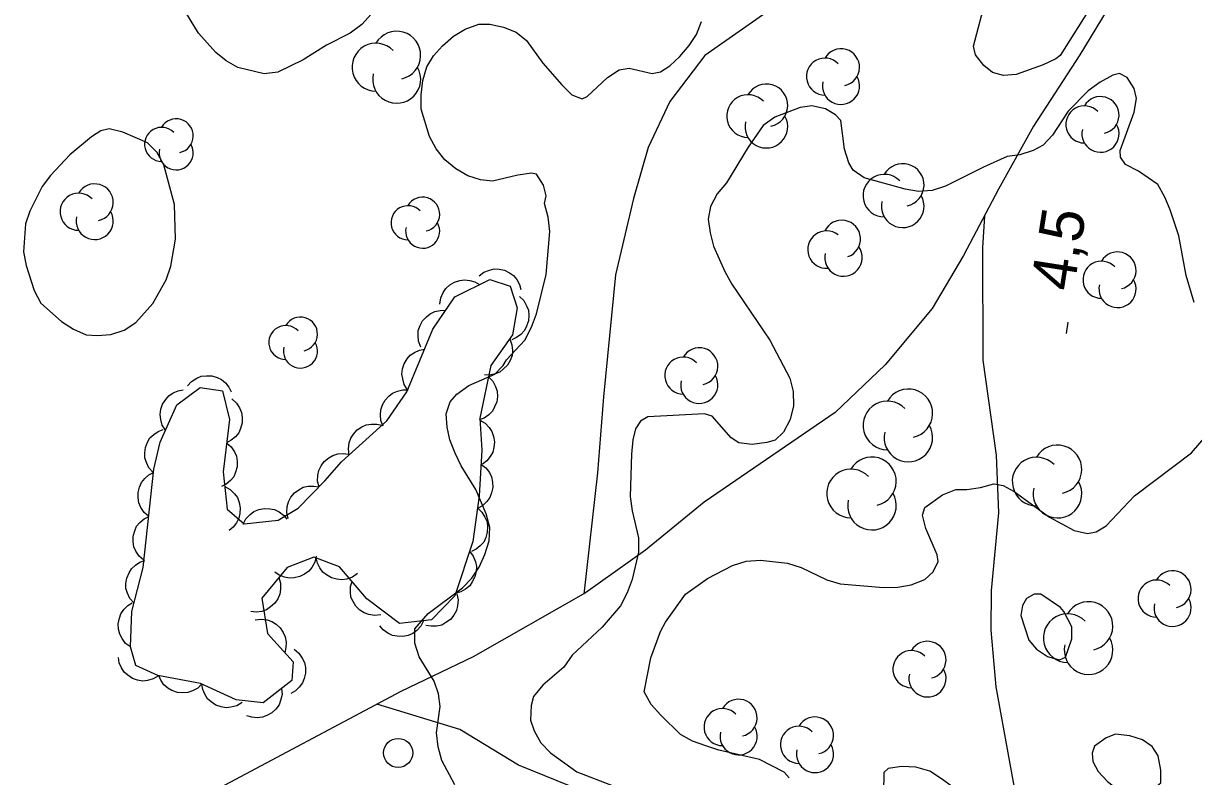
# Model space of a CAD drawing. Extents: x 282461 to 284471, y 5554090 to 5557646.
# Drawn here: x 283221 to 283301.4, y 5556425.4 to 5556477.2 of the extents above; entities that cross this region are included whole.
import ezdxf

# ---------------------------------------------------------------- set-up
doc = ezdxf.new("R2010")
doc.units = 0
for name, color, linetype in [('Niveau 2', 7, 'Continuous'), ('Niveau 22', 7, 'Continuous'), ('Niveau 3', 7, 'Continuous'), ('Niveau 36', 7, 'Continuous'), ('Niveau 44', 7, 'Continuous')]:
    doc.layers.add(name, color=color, linetype=linetype)

msp = doc.modelspace()

# ---------------------------------------------------------------- linework, layer by layer
at = {"layer": 'Niveau 2'}
for points in [[(283244.9, 5556477.8), (283244.26, 5556477.09), (283243.46, 5556476.5), (283241.84, 5556475.67), (283240.22, 5556474.66), (283238.49, 5556473.83), (283237.56, 5556473.7), (283235.75, 5556474.15), (283234.93, 5556474.6), (283234.23, 5556475.17), (283233.05, 5556476.5), (283231.57, 5556478.92)], [(283292.19, 5556474.97), (283291.9, 5556474.73), (283291.03, 5556474.32), (283289.18, 5556473.66), (283288.31, 5556473.59), (283287.55, 5556473.81), (283286.97, 5556474.27), (283286.38, 5556475.02), (283286.25, 5556475.6), (283287.14, 5556479.03)], [(283294.07, 5556477.95), (283292.19, 5556474.97)], [(283250.63, 5556424.85), (283249.74, 5556426.53), (283249.5, 5556427.46), (283249.37, 5556428.44), (283249.64, 5556430.25), (283249.51, 5556431.12), (283249.21, 5556431.99), (283248.2, 5556433.66), (283247.9, 5556434.59), (283247.89, 5556435.58), (283248.81, 5556436.63), (283251.17, 5556438.4), (283251.8, 5556439.05), (283252.32, 5556439.81), (283252.71, 5556440.69), (283252.99, 5556441.62), (283253.04, 5556442.55), (283252.8, 5556443.48), (283252.08, 5556445.16), (283251.07, 5556446.77), (283250.66, 5556447.64), (283250.3, 5556448.56), (283250.11, 5556449.43), (283250.04, 5556450.36), (283250.32, 5556451.18), (283250.78, 5556451.71), (283251.59, 5556452.3), (283253.38, 5556453.07), (283253.96, 5556453.66), (283254.19, 5556454.07), (283255.45, 5556455.42), (283255.9, 5556456.3), (283256.24, 5556457.23), (283256.91, 5556459.92), (283257.16, 5556462.88), (283257.04, 5556463.87), (283256.79, 5556464.8), (283256.9, 5556465.32), (283256.72, 5556466.07), (283256.24, 5556466.82), (283255.9, 5556466.88), (283254.97, 5556466.75), (283253.23, 5556466.33), (283252.41, 5556466.43), (283251.54, 5556466.71), (283250.72, 5556467.17), (283249.95, 5556467.8), (283249.36, 5556468.55), (283248.89, 5556469.41), (283248.34, 5556471.27), (283248.33, 5556472.26), (283248.44, 5556473.25), (283248.72, 5556474.18), (283249.17, 5556474.94), (283249.8, 5556475.64), (283250.55, 5556476.29), (283251.36, 5556476.77), (283252.29, 5556477.13), (283253.04, 5556477.13), (283253.98, 5556476.91), (283254.85, 5556476.57), (283255.56, 5556476), (283256.68, 5556474.44), (283257.98, 5556472.95), (283258.68, 5556472.26)], [(283258.68, 5556472.26), (283259.38, 5556471.98), (283259.73, 5556472.15), (283261.11, 5556473.45), (283261.92, 5556473.98), (283262.61, 5556474.1), (283264.19, 5556473.72), (283264.77, 5556473.84), (283265.4, 5556474.25), (283266.09, 5556474.9), (283266.72, 5556475.66), (283267.24, 5556476.42), (283267.57, 5556477.3)], [(283301.39, 5556458), (283300.85, 5556459.85), (283300.35, 5556462.58), (283299.75, 5556464.37), (283299.39, 5556465.24), (283298.91, 5556466.1), (283297.57, 5556467.02), (283296.69, 5556467.47), (283296.34, 5556467.99), (283296.33, 5556468.45), (283297.29, 5556471.08), (283297.45, 5556472.01), (283297.27, 5556472.7), (283296.79, 5556473.45), (283296.27, 5556473.74), (283295.81, 5556473.62), (283294.94, 5556473.14), (283294.13, 5556472.55), (283292.76, 5556471.14), (283291.67, 5556469.5), (283291.04, 5556468.8), (283290.35, 5556468.44), (283289.42, 5556468.14), (283288.55, 5556468.02), (283286.93, 5556467.3), (283284.33, 5556465.99), (283283.41, 5556465.69), (283282.48, 5556465.62), (283281.55, 5556465.79), (283278.75, 5556466.57), (283277.99, 5556467.08), (283277.69, 5556467.6), (283277.39, 5556468.53), (283277.14, 5556470.5), (283276.78, 5556470.9), (283276.08, 5556471.3), (283275.15, 5556471.52), (283274.34, 5556471.4)], [(283274.34, 5556471.4), (283272.6, 5556470.74), (283271.8, 5556470.15), (283270.77, 5556468.68), (283269.29, 5556466.23), (283268.66, 5556465.46), (283268.2, 5556464.59), (283268.04, 5556463.72), (283268.16, 5556462.79), (283268.41, 5556461.86), (283269.18, 5556460.13), (283269.66, 5556459.26), (283272.26, 5556455.4), (283273.63, 5556452.8), (283273.87, 5556451.88), (283273.88, 5556450.89), (283273.66, 5556449.96), (283273.2, 5556449.08), (283272.63, 5556448.55), (283272.05, 5556448.37), (283271.06, 5556448.24), (283270.13, 5556448.35), (283269.61, 5556448.69), (283268.31, 5556450.19), (283267.79, 5556450.35), (283263.9, 5556450.14), (283263.38, 5556449.84), (283263.04, 5556449.31), (283262.87, 5556448.56), (283262.77, 5556447.57), (283262.68, 5556444.66), (283262.81, 5556443.68), (283263.24, 5556441.82), (283263.25, 5556440.84), (283262.81, 5556438.97), (283262.47, 5556438.04), (283262.02, 5556437.16), (283260.76, 5556435.7), (283258.69, 5556433.76), (283258.12, 5556432.94), (283256.68, 5556431.7), (283256.05, 5556430.94), (283255.88, 5556430.3), (283255.83, 5556429.31), (283256.08, 5556428.56), (283256.55, 5556427.75), (283257.2, 5556427.06), (283259.01, 5556425.75)], [(283231.39, 5556464.74), (283230.66, 5556467.46), (283230.18, 5556468.33), (283229.54, 5556468.96), (283227.84, 5556469.7), (283226.91, 5556469.92), (283226.33, 5556469.79), (283225.69, 5556469.38), (283224.2, 5556468.14), (283222.88, 5556466.73), (283222.3, 5556465.97), (283221.45, 5556464.28), (283221.17, 5556463.4), (283221.02, 5556461.48), (283221.2, 5556460.55), (283221.75, 5556458.82), (283222.22, 5556457.95), (283223.63, 5556456.69), (283224.45, 5556456.17), (283225.33, 5556455.78), (283226.09, 5556455.73), (283227.02, 5556455.8), (283227.94, 5556456.1), (283228.75, 5556456.63), (283229.9, 5556457.92), (283230.81, 5556459.56), (283231.15, 5556460.49), (283231.47, 5556462.36), (283231.39, 5556464.74)], [(283273.6, 5556425.33), (283273.25, 5556425.73), (283271.55, 5556426.59), (283268.76, 5556427.25), (283267.88, 5556427.53), (283266.95, 5556427.87), (283266.13, 5556428.32), (283264.78, 5556429.64), (283264.13, 5556430.39), (283263.65, 5556431.26), (283264.09, 5556433.59), (283264.77, 5556435.39), (283265.11, 5556436.04), (283266.48, 5556437.97), (283267.98, 5556439.03), (283269.71, 5556439.92), (283270.64, 5556440.22), (283271.62, 5556440.29), (283273.48, 5556440.08), (283274.42, 5556439.8), (283276.17, 5556438.95), (283277.1, 5556438.67), (283280.07, 5556438.41), (283281.06, 5556438.43), (283281.98, 5556438.61), (283282.91, 5556438.97), (283283.48, 5556439.5), (283283.82, 5556440.2), (283283.76, 5556440.66), (283282.98, 5556442.46), (283282.74, 5556443.38), (283282.91, 5556443.91), (283284.12, 5556444.79), (283285.04, 5556445.15), (283285.8, 5556445.16), (283286.73, 5556445.29), (283287.65, 5556445.53), (283288.29, 5556445.42), (283289.05, 5556445.02), (283291.46, 5556443.25), (283293.15, 5556442.34), (283294.08, 5556442.12), (283294.66, 5556442.24), (283295.36, 5556442.66), (283297.31, 5556444.71), (283301.22, 5556447.66), (283303.06, 5556449.83)], [(283292.46, 5556436.76), (283292.23, 5556437.04), (283290.88, 5556437.96), (283290.41, 5556437.95), (283289.89, 5556437.66), (283289.61, 5556437.19), (283289.5, 5556436.49), (283290.04, 5556434.81), (283290.57, 5556434.18), (283291.34, 5556433.67), (283292.15, 5556433.44), (283292.56, 5556433.62), (283293.01, 5556434.9), (283293, 5556435.72), (283292.46, 5556436.76)], [(283299.11, 5556425.87), (283298.92, 5556426.86), (283298.51, 5556427.49), (283297.86, 5556427.95), (283296.99, 5556428.23), (283296, 5556428.34), (283295.36, 5556428.1), (283294.55, 5556427.51), (283294.39, 5556427.04), (283294.45, 5556426.46), (283294.81, 5556425.77), (283295.46, 5556425.08), (283296.22, 5556424.5), (283296.86, 5556424.34), (283297.85, 5556424.29), (283298.54, 5556424.53), (283299.12, 5556425), (283299.11, 5556425.87)], [(283284.12, 5556425.22), (283283.24, 5556425.79), (283282.3, 5556426.07), (283281.32, 5556426.12), (283280.39, 5556425.99), (283280.1, 5556425.7), (283280.06, 5556424.3), (283280.3, 5556423.43), (283280.78, 5556422.68), (283281.42, 5556421.99), (283282.24, 5556421.42), (283283.99, 5556420.63), (283284.75, 5556420.58), (283285.45, 5556420.82), (283285.9, 5556421.29), (283286.13, 5556421.93), (283286.12, 5556422.86), (283285.82, 5556423.73), (283285.35, 5556424.3), (283284.12, 5556425.22)], [(283259.01, 5556425.75), (283261.52, 5556424.79)]]:
    msp.add_lwpolyline(points, dxfattribs=at)
at = {"layer": 'Niveau 22'}
for points in [[(283274.63, 5556564.62), (283273.96, 5556562.53), (283274.35, 5556558.69), (283275.17, 5556555.75), (283276.47, 5556552.37), (283279.19, 5556545.86), (283281.6, 5556538.69), (283282.84, 5556533.15), (283283.11, 5556529.67), (283283.25, 5556519.7), (283283, 5556511.93), (283282.37, 5556506.35), (283280.55, 5556494.38), (283278.31, 5556488.32), (283275.26, 5556482.02), (283273.21, 5556478.75), (283267.8, 5556474.97), (283265.4, 5556471.81), (283263.92, 5556468.65), (283262.9, 5556465.14), (283261.68, 5556459.9), (283260.85, 5556451.52), (283260.44, 5556446.29), (283259.49, 5556437.97)], [(283301.99, 5556489.76), (283298.01, 5556482.39), (283293.56, 5556475.02), (283290.36, 5556470.11), (283287.97, 5556465.78), (283285.57, 5556461.22), (283283.41, 5556457.59), (283280.19, 5556453.72), (283276.75, 5556450.43), (283267.76, 5556444.29), (283263.74, 5556440.99), (283259.61, 5556438.04), (283251.89, 5556433.65), (283246.93, 5556431.27), (283233.77, 5556424.26)], [(283287, 5556463.92), (283286.87, 5556461.77), (283286.89, 5556454.04), (283287.81, 5556447.5), (283287.97, 5556443.55), (283287.47, 5556438.21), (283287.45, 5556435.48), (283287.79, 5556431.59), (283288.97, 5556425.04), (283290.81, 5556416.35), (283292.9, 5556410.44), (283294.75, 5556403.49), (283295.19, 5556401.34), (283295.44, 5556399.43), (283295.93, 5556393.27)], [(283260.32, 5556424.07), (283255.01, 5556426.22), (283250.98, 5556428.67), (283245.29, 5556430.4)]]:
    msp.add_lwpolyline(points, dxfattribs=at)
at = {"layer": 'Niveau 3'}
msp.add_line((283292.64, 5556455.86), (283292.76, 5556456.65), dxfattribs=at)
at = {"layer": 'Niveau 36'}
msp.add_circle((283246.747, 5556427.052), 1, dxfattribs=at)
at = {"layer": 'Niveau 44'}
for points in [[(283252.3, 5556459.82), (283252.63, 5556460.08), (283253.01, 5556460.23), (283253.34, 5556460.31), (283253.69, 5556460.29), (283254.05, 5556460.21), (283254.4, 5556460.03), (283254.67, 5556459.85), (283254.9, 5556459.57), (283255.08, 5556459.24), (283255.18, 5556458.89)], [(283228.38, 5556434.33), (283228.47, 5556436.77), (283229.24, 5556439.8), (283229.98, 5556446.54), (283230.42, 5556448.41), (283231.55, 5556450.97), (283233.16, 5556452.15), (283234.68, 5556451.94), (283235.16, 5556449.97), (283234.74, 5556446.37), (283235, 5556443.81), (283236.18, 5556442.78), (283238.5, 5556443.04), (283239.88, 5556443.87), (283241.72, 5556445.75), (283242.86, 5556447.04), (283245.97, 5556449.86), (283247.34, 5556451.85), (283249.14, 5556456.17), (283250.63, 5556458.39), (283253.05, 5556459.58), (283254.45, 5556459.13), (283254.93, 5556457.63), (283254.61, 5556455.77), (283253.12, 5556453.66), (283252.35, 5556450.05), (283252.49, 5556447.85), (283252.3, 5556444.71), (283251.87, 5556441.57), (283250.64, 5556437.84), (283249.03, 5556436.19), (283246.83, 5556435.94), (283244.6, 5556437.65), (283242.72, 5556439.84), (283240.97, 5556440.51), (283239.12, 5556439.8), (283237.4, 5556437.69), (283237.78, 5556435.25), (283239.54, 5556433.3), (283239.44, 5556432.02), (283237.48, 5556430.49), (283235.62, 5556430.7), (283233.17, 5556431.83), (283230.26, 5556432.38), (283228.74, 5556433.06), (283228.38, 5556434.33)], [(283249.62, 5556457.89), (283249.68, 5556458.31), (283249.85, 5556458.68), (283250.03, 5556458.97), (283250.3, 5556459.2), (283250.62, 5556459.39), (283250.99, 5556459.5), (283251.31, 5556459.56), (283251.66, 5556459.52), (283252.02, 5556459.41), (283252.34, 5556459.23)], [(283255.07, 5556458.42), (283255.37, 5556458.13), (283255.57, 5556457.77), (283255.69, 5556457.46), (283255.73, 5556457.11), (283255.69, 5556456.74), (283255.57, 5556456.37), (283255.43, 5556456.07), (283255.18, 5556455.81), (283254.88, 5556455.59), (283254.55, 5556455.44)], [(283248.31, 5556454.94), (283248.15, 5556455.33), (283248.12, 5556455.74), (283248.13, 5556456.07), (283248.25, 5556456.41), (283248.43, 5556456.73), (283248.7, 5556457.02), (283248.95, 5556457.23), (283249.27, 5556457.37), (283249.64, 5556457.45), (283250, 5556457.46)], [(283254.42, 5556455.49), (283254.56, 5556455.1), (283254.59, 5556454.69), (283254.57, 5556454.36), (283254.45, 5556454.02), (283254.26, 5556453.7), (283253.98, 5556453.43), (283253.73, 5556453.22), (283253.4, 5556453.09), (283253.03, 5556453.01), (283252.67, 5556453.02)], [(283247.4, 5556452), (283247.17, 5556452.36), (283247.06, 5556452.75), (283247.01, 5556453.08), (283247.05, 5556453.43), (283247.17, 5556453.79), (283247.37, 5556454.12), (283247.58, 5556454.37), (283247.87, 5556454.57), (283248.21, 5556454.73), (283248.57, 5556454.8)], [(283232.29, 5556452.27), (283232.57, 5556452.58), (283232.92, 5556452.8), (283233.23, 5556452.93), (283233.58, 5556452.97), (283233.96, 5556452.95), (283234.33, 5556452.84), (283234.63, 5556452.71), (283234.9, 5556452.47), (283235.13, 5556452.18), (283235.29, 5556451.86)], [(283252.96, 5556452.89), (283253.25, 5556452.59), (283253.43, 5556452.22), (283253.55, 5556451.91), (283253.56, 5556451.55), (283253.52, 5556451.18), (283253.37, 5556450.82), (283253.22, 5556450.53), (283252.97, 5556450.28), (283252.66, 5556450.06), (283252.32, 5556449.93)], [(283230.78, 5556449.22), (283230.55, 5556449.58), (283230.45, 5556449.97), (283230.4, 5556450.31), (283230.46, 5556450.66), (283230.58, 5556451.01), (283230.79, 5556451.33), (283231, 5556451.59), (283231.3, 5556451.78), (283231.64, 5556451.93), (283232, 5556451.99)], [(283245.72, 5556449.49), (283245.56, 5556449.88), (283245.53, 5556450.29), (283245.55, 5556450.63), (283245.67, 5556450.96), (283245.85, 5556451.28), (283246.12, 5556451.56), (283246.37, 5556451.77), (283246.7, 5556451.91), (283247.07, 5556451.99), (283247.43, 5556451.99)], [(283235.32, 5556451.37), (283235.64, 5556451.09), (283235.86, 5556450.75), (283236, 5556450.44), (283236.05, 5556450.09), (283236.04, 5556449.72), (283235.93, 5556449.35), (283235.81, 5556449.04), (283235.58, 5556448.77), (283235.29, 5556448.53), (283234.97, 5556448.36)], [(283243.39, 5556447.52), (283243.33, 5556447.94), (283243.39, 5556448.35), (283243.49, 5556448.67), (283243.68, 5556448.96), (283243.94, 5556449.24), (283244.26, 5556449.45), (283244.56, 5556449.59), (283244.91, 5556449.65), (283245.28, 5556449.64), (283245.64, 5556449.56)], [(283252.36, 5556449.92), (283252.72, 5556449.71), (283253, 5556449.41), (283253.19, 5556449.14), (283253.3, 5556448.8), (283253.36, 5556448.43), (283253.32, 5556448.04), (283253.25, 5556447.72), (283253.07, 5556447.41), (283252.84, 5556447.12), (283252.55, 5556446.9)], [(283229.93, 5556446.32), (283229.64, 5556446.63), (283229.46, 5556447), (283229.36, 5556447.32), (283229.35, 5556447.67), (283229.4, 5556448.04), (283229.55, 5556448.4), (283229.71, 5556448.69), (283229.97, 5556448.93), (283230.28, 5556449.14), (283230.62, 5556449.27)], [(283234.97, 5556448.36), (283235.29, 5556448.08), (283235.51, 5556447.74), (283235.65, 5556447.43), (283235.7, 5556447.08), (283235.69, 5556446.71), (283235.58, 5556446.34), (283235.46, 5556446.03), (283235.23, 5556445.76), (283234.94, 5556445.52), (283234.62, 5556445.35)], [(283241.33, 5556445.31), (283241.22, 5556445.72), (283241.24, 5556446.13), (283241.3, 5556446.45), (283241.46, 5556446.77), (283241.68, 5556447.07), (283241.98, 5556447.32), (283242.26, 5556447.49), (283242.6, 5556447.59), (283242.97, 5556447.62), (283243.34, 5556447.58)], [(283229.62, 5556443.3), (283229.3, 5556443.58), (283229.08, 5556443.92), (283228.94, 5556444.23), (283228.89, 5556444.58), (283228.89, 5556444.95), (283229, 5556445.32), (283229.12, 5556445.63), (283229.35, 5556445.9), (283229.63, 5556446.15), (283229.96, 5556446.32)], [(283252.43, 5556446.9), (283252.77, 5556446.64), (283253.01, 5556446.31), (283253.16, 5556446.01), (283253.23, 5556445.66), (283253.24, 5556445.29), (283253.15, 5556444.91), (283253.05, 5556444.6), (283252.83, 5556444.32), (283252.56, 5556444.06), (283252.25, 5556443.87)], [(283239.19, 5556443.16), (283239.1, 5556443.57), (283239.14, 5556443.98), (283239.21, 5556444.31), (283239.39, 5556444.62), (283239.63, 5556444.91), (283239.94, 5556445.13), (283240.23, 5556445.3), (283240.57, 5556445.37), (283240.95, 5556445.39), (283241.31, 5556445.33)], [(283234.84, 5556445.35), (283235.22, 5556445.15), (283235.51, 5556444.85), (283235.71, 5556444.59), (283235.83, 5556444.26), (283235.9, 5556443.89), (283235.88, 5556443.5), (283235.82, 5556443.18), (283235.65, 5556442.86), (283235.43, 5556442.56), (283235.15, 5556442.33)], [(283236.1, 5556442.77), (283236.3, 5556443.14), (283236.59, 5556443.44), (283236.85, 5556443.64), (283237.18, 5556443.77), (283237.55, 5556443.84), (283237.93, 5556443.82), (283238.26, 5556443.77), (283238.58, 5556443.61), (283238.88, 5556443.39), (283239.11, 5556443.11)], [(283252.19, 5556443.88), (283252.5, 5556443.6), (283252.71, 5556443.25), (283252.85, 5556442.94), (283252.89, 5556442.59), (283252.87, 5556442.22), (283252.76, 5556441.85), (283252.63, 5556441.54), (283252.39, 5556441.28), (283252.1, 5556441.04), (283251.78, 5556440.88)], [(283229.29, 5556440.29), (283228.97, 5556440.56), (283228.75, 5556440.91), (283228.61, 5556441.21), (283228.56, 5556441.56), (283228.56, 5556441.94), (283228.67, 5556442.31), (283228.79, 5556442.62), (283229.02, 5556442.89), (283229.3, 5556443.13), (283229.62, 5556443.3)], [(283241.12, 5556440.57), (283241.03, 5556440.16), (283240.82, 5556439.8), (283240.62, 5556439.54), (283240.33, 5556439.33), (283239.99, 5556439.17), (283239.61, 5556439.09), (283239.29, 5556439.06), (283238.94, 5556439.13), (283238.59, 5556439.27), (283238.29, 5556439.48)], [(283251.65, 5556440.91), (283251.91, 5556440.57), (283252.05, 5556440.19), (283252.13, 5556439.86), (283252.11, 5556439.51), (283252.02, 5556439.14), (283251.84, 5556438.8), (283251.66, 5556438.53), (283251.38, 5556438.31), (283251.05, 5556438.13), (283250.7, 5556438.03)], [(283228.62, 5556437.34), (283228.33, 5556437.66), (283228.16, 5556438.03), (283228.06, 5556438.35), (283228.06, 5556438.7), (283228.12, 5556439.07), (283228.28, 5556439.43), (283228.44, 5556439.71), (283228.71, 5556439.95), (283229.02, 5556440.16), (283229.36, 5556440.28)], [(283243.95, 5556439.37), (283243.61, 5556439.13), (283243.22, 5556439), (283242.89, 5556438.94), (283242.53, 5556438.98), (283242.18, 5556439.08), (283241.84, 5556439.28), (283241.58, 5556439.47), (283241.37, 5556439.76), (283241.2, 5556440.1), (283241.12, 5556440.45)], [(283238.56, 5556439.11), (283238.68, 5556438.71), (283238.68, 5556438.3), (283238.63, 5556437.97), (283238.49, 5556437.64), (283238.28, 5556437.33), (283237.99, 5556437.08), (283237.72, 5556436.89), (283237.38, 5556436.78), (283237.01, 5556436.73), (283236.64, 5556436.76)], [(283245.55, 5556436.54), (283245.13, 5556436.49), (283244.73, 5556436.56), (283244.41, 5556436.67), (283244.12, 5556436.87), (283243.85, 5556437.13), (283243.65, 5556437.46), (283243.51, 5556437.76), (283243.47, 5556438.11), (283243.48, 5556438.49), (283243.58, 5556438.84)], [(283228.38, 5556434.33), (283228.04, 5556434.58), (283227.79, 5556434.91), (283227.63, 5556435.2), (283227.55, 5556435.55), (283227.53, 5556435.92), (283227.61, 5556436.3), (283227.71, 5556436.61), (283227.92, 5556436.9), (283228.18, 5556437.17), (283228.49, 5556437.36)], [(283250.78, 5556437.98), (283250.86, 5556437.57), (283250.82, 5556437.16), (283250.75, 5556436.83), (283250.58, 5556436.52), (283250.34, 5556436.23), (283250.03, 5556436.01), (283249.74, 5556435.84), (283249.39, 5556435.77), (283249.02, 5556435.75), (283248.66, 5556435.81)], [(283236.93, 5556436.19), (283237.35, 5556436.25), (283237.75, 5556436.19), (283238.07, 5556436.09), (283238.37, 5556435.9), (283238.64, 5556435.65), (283238.85, 5556435.32), (283239, 5556435.02), (283239.05, 5556434.67), (283239.04, 5556434.3), (283238.96, 5556433.94)], [(283248.5, 5556436.13), (283248.31, 5556435.76), (283248.02, 5556435.46), (283247.76, 5556435.26), (283247.43, 5556435.13), (283247.06, 5556435.06), (283246.67, 5556435.08), (283246.35, 5556435.13), (283246.03, 5556435.29), (283245.73, 5556435.51), (283245.49, 5556435.79)], [(283239.61, 5556434.17), (283239.94, 5556433.9), (283240.17, 5556433.56), (283240.32, 5556433.27), (283240.39, 5556432.92), (283240.39, 5556432.54), (283240.29, 5556432.17), (283240.18, 5556431.86), (283239.96, 5556431.58), (283239.69, 5556431.32), (283239.37, 5556431.14)], [(283230.3, 5556432.36), (283229.94, 5556432.14), (283229.55, 5556432.03), (283229.22, 5556431.99), (283228.86, 5556432.05), (283228.51, 5556432.17), (283228.19, 5556432.39), (283227.94, 5556432.6), (283227.75, 5556432.9), (283227.6, 5556433.24), (283227.54, 5556433.6)], [(283233.28, 5556431.81), (283232.99, 5556431.51), (283232.62, 5556431.31), (283232.31, 5556431.2), (283231.96, 5556431.17), (283231.59, 5556431.21), (283231.22, 5556431.34), (283230.93, 5556431.49), (283230.67, 5556431.74), (283230.45, 5556432.04), (283230.31, 5556432.37)], [(283236.03, 5556430.51), (283235.67, 5556430.29), (283235.27, 5556430.19), (283234.94, 5556430.15), (283234.59, 5556430.22), (283234.24, 5556430.34), (283233.92, 5556430.56), (283233.66, 5556430.77), (283233.48, 5556431.08), (283233.33, 5556431.42), (283233.27, 5556431.78)], [(283238.75, 5556431.48), (283238.78, 5556431.06), (283238.68, 5556430.66), (283238.57, 5556430.35), (283238.35, 5556430.06), (283238.08, 5556429.81), (283237.74, 5556429.62), (283237.43, 5556429.5), (283237.08, 5556429.47), (283236.7, 5556429.5), (283236.36, 5556429.61)]]:
    msp.add_lwpolyline(points, dxfattribs=at)
for centre, radius, start, end in [((283246.647, 5556474.985), 1.648, 282.26917, 149.72625), ((283245.229, 5556474.161), 1.648, 44.11537, 269.80396), ((283277.15, 5556474.151), 1.275, 282.26917, 149.72625), ((283276.053, 5556473.514), 1.275, 44.11537, 269.80396), ((283246.647, 5556473.337), 1.648, 166.93686, 29.62122), ((283277.15, 5556472.876), 1.275, 166.93686, 29.62122), ((283272.03, 5556471.54), 1.464, 282.26917, 149.72625), ((283270.771, 5556470.808), 1.464, 44.11537, 269.80396), ((283294.965, 5556470.871), 1.275, 282.26917, 149.72625), ((283293.869, 5556470.233), 1.275, 44.11537, 269.80396), ((283231.511, 5556469.447), 1.169, 282.26917, 149.72625), ((283272.03, 5556470.076), 1.464, 166.93686, 29.62122), ((283230.506, 5556468.862), 1.169, 44.11537, 269.80396), ((283294.965, 5556469.595), 1.275, 166.93686, 29.62122), ((283231.511, 5556468.278), 1.169, 166.93686, 29.62122), ((283281.389, 5556466.071), 1.464, 282.26917, 149.72625), ((283280.13, 5556465.339), 1.464, 44.11537, 269.80396), ((283224.815, 5556464.233), 1.275, 44.11537, 269.80396), ((283225.912, 5556464.871), 1.275, 282.26917, 149.72625), ((283247.425, 5556463.477), 1.169, 44.11537, 269.80396), ((283248.431, 5556464.062), 1.169, 282.26917, 149.72625), ((283281.389, 5556464.607), 1.464, 166.93686, 29.62122), ((283225.912, 5556463.596), 1.275, 166.93686, 29.62122), ((283248.431, 5556462.893), 1.169, 166.93686, 29.62122), ((283277.207, 5556462.364), 1.287, 289.11251, 154.8011), ((283276.156, 5556461.632), 1.287, 51.93401, 274.61837), ((283277.322, 5556461.089), 1.287, 167.26631, 34.7234), ((283296.136, 5556460.197), 1.275, 282.26917, 149.72625), ((283295.04, 5556459.56), 1.275, 44.11537, 269.80396), ((283296.136, 5556458.922), 1.275, 166.93686, 29.62122), ((283240.041, 5556455.83), 1.169, 282.26917, 149.72625), ((283239.036, 5556455.246), 1.169, 44.11537, 269.80396), ((283240.041, 5556454.661), 1.169, 166.93686, 29.62122), ((283266.326, 5556452.972), 1.275, 44.11537, 269.80396), ((283267.422, 5556453.61), 1.275, 282.26917, 149.72625), ((283267.422, 5556452.334), 1.275, 166.93686, 29.62122), ((283281.777, 5556450.386), 1.669, 282.26917, 149.72625), ((283280.342, 5556449.552), 1.669, 44.11537, 269.80396), ((283281.777, 5556448.717), 1.669, 166.93686, 29.62122), ((283292.015, 5556446.533), 1.669, 282.26917, 149.72625), ((283279.276, 5556445.711), 1.669, 282.26917, 149.72625), ((283290.579, 5556445.699), 1.669, 44.11537, 269.80396), ((283277.84, 5556444.877), 1.669, 44.11537, 269.80396), ((283292.015, 5556444.864), 1.669, 166.93686, 29.62122), ((283279.276, 5556444.042), 1.669, 166.93686, 29.62122), ((283298.819, 5556437.656), 1.275, 44.11537, 269.80396), ((283299.916, 5556438.294), 1.275, 282.26917, 149.72625), ((283294.148, 5556435.776), 1.669, 282.26917, 149.72625), ((283299.916, 5556437.018), 1.275, 166.93686, 29.62122), ((283292.712, 5556434.942), 1.669, 44.11537, 269.80396), ((283294.148, 5556434.107), 1.669, 166.93686, 29.62122), ((283283.088, 5556433.447), 1.275, 282.26917, 149.72625), ((283281.992, 5556432.81), 1.275, 44.11537, 269.80396), ((283283.088, 5556432.172), 1.275, 166.93686, 29.62122), ((283269.026, 5556428.828), 1.275, 44.11537, 269.80396), ((283270.122, 5556429.466), 1.275, 282.26917, 149.72625), ((283275.365, 5556428.248), 1.275, 282.26917, 149.72625), ((283270.122, 5556428.191), 1.275, 166.93686, 29.62122), ((283274.268, 5556427.611), 1.275, 44.11537, 269.80396), ((283275.365, 5556426.973), 1.275, 166.93686, 29.62122)]:
    msp.add_arc(centre, radius, start, end, dxfattribs=at)

# ---------------------------------------------------------------- texts
at = {"layer": 'Niveau 3'}
msp.add_text('4,5  ', height=3, rotation=81.09575, dxfattribs=at).set_placement((283293.12, 5556458.7))

doc.saveas('drawing.dxf')
